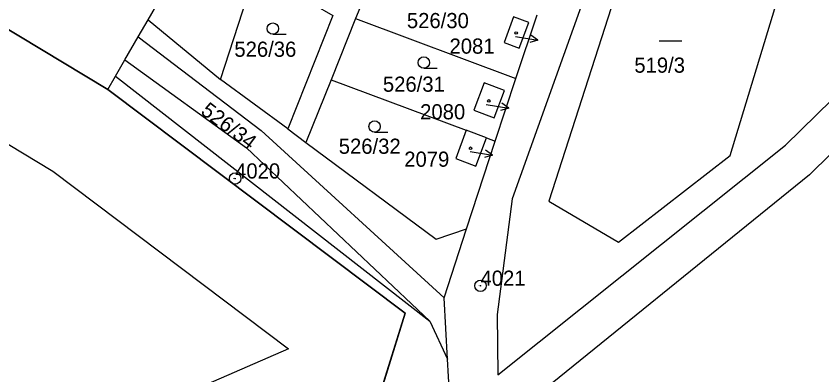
# Model space of a CAD drawing. Extents: x -555757 to -553364, y -1100723 to -1096439.
# Drawn here: x -553965.4 to -553858.9, y -1099936.8 to -1099889.5 of the extents above; entities that cross this region are included whole.
import ezdxf

# ---------------------------------------------------------------- set-up
doc = ezdxf.new("R2010")
doc.units = 0
for name, color, linetype in [('00_NÁVRH - 0.35 mm', 7, 'Continuous'), ('01_HLADINA', 7, 'Continuous'), ('BUDOVY', 7, 'Continuous'), ('C$SLO$PARCELY', 7, 'Continuous'), ('CISLO_PBPP', 7, 'Continuous'), ('HRANICE$PARCELY', 7, 'Continuous'), ('HRANICE$POROSTU', 7, 'Continuous'), ('PLOTY', 7, 'Continuous'), ('SLOUPY', 7, 'Continuous'), ('SLUCKOV$$C$RA', 7, 'Continuous'), ('STROMY', 7, 'Continuous'), ('ZNA$KY$KULTUR', 7, 'Continuous')]:
    doc.layers.add(name, color=color, linetype=linetype)

# ---------------------------------------------------------------- blocks, each defined once
blk = doc.blocks.new('1$01')
at = {"layer": 'SLOUPY'}
for radius in [0.75, 0.032]:
    blk.add_circle((0, 0), radius, dxfattribs=at)
blk = doc.blocks.new('4$02')
at = {"layer": 'SLOUPY'}
blk.add_circle((0, 0), 0.175, dxfattribs=at)
blk = doc.blocks.new('1029')
at = {"layer": 'PLOTY'}
for p, q in [((0, 0), (2.964, -0.468)), ((2.964, -0.468), (2.052, 0.182)), ((2.964, -0.468), (1.897, -0.807))]:
    blk.add_line(p, q, dxfattribs=at)
blk = doc.blocks.new('3$04')
at = {"layer": 'ZNA$KY$KULTUR'}
blk.add_line((0.01, 0), (1.76, 0), dxfattribs=at)
blk.add_circle((0.01, 0.75), 0.75, dxfattribs=at)
blk = doc.blocks.new('8$04')
at = {"layer": 'ZNA$KY$KULTUR'}
blk.add_line((-1.498, 0), (1.502, 0), dxfattribs=at)

msp = doc.modelspace()

# ---------------------------------------------------------------- linework, layer by layer
at = {"layer": '00_NÁVRH - 0.35 mm'}
for points in [[(-554121.04, -1100084.07), (-554120.29, -1100083.21), (-554115.88, -1100078.11), (-554102.6, -1100063.37), (-554102.32, -1100063.07), (-554101.97, -1100062.57), (-554098.63, -1100057.63), (-554090.82, -1100045.89), (-554079.91, -1100029.64), (-554073.1, -1100020.17), (-554070.18, -1100015.87), (-554068.79, -1100013.88), (-554068.29, -1100013.11), (-554068.13, -1100012.93), (-554066.2, -1100011.19), (-554064.27, -1100009.64), (-554063.99, -1100009.37), (-554063.7, -1100009), (-554060.62, -1100005.51), (-554059.62, -1100003.78), (-554050.79, -1099987.47), (-554049.86, -1099985.78), (-554049.24, -1099984.94), (-554048.43, -1099983.93), (-554045.77, -1099980.14), (-554042.8, -1099975.91), (-554027.31, -1099951.7), (-554020.54, -1099939.97), (-554013.16, -1099925.65), (-554007.55, -1099916.14), (-554003.45, -1099909.13), (-553999.36, -1099902.06), (-553990.09, -1099886.7), (-553982.39, -1099870.69), (-553980.73, -1099867.79), (-553977.59, -1099863.55), (-553962.52, -1099845.34), (-553947.81, -1099825.69), (-553946.51, -1099824.03), (-553944.91, -1099822.5), (-553939.46, -1099817.05), (-553931.48, -1099809.07), (-553930.86, -1099808.42), (-554120.66, -1100083.64), (-553931.17, -1099808.75)], [(-554124.19, -1100083.59), (-554124.12, -1100083.52), (-554110.81, -1100070.23), (-554105.2, -1100064.48), (-554103.49, -1100062.57), (-554101.13, -1100059), (-554090.44, -1100041.88), (-554078.83, -1100024.56), (-554074.73, -1100018.76), (-554072.7, -1100015.75), (-554070.37, -1100012.49), (-554069.37, -1100011.5), (-554067.52, -1100009.97), (-554065.69, -1100008.49), (-554065.31, -1100008.13), (-554064.49, -1100007.09), (-554062.35, -1100004.15), (-554061.8, -1100003.35), (-554060.85, -1100001.71), (-554052.17, -1099985.11), (-554051.81, -1099984.49), (-554050.67, -1099982.71), (-554043.66, -1099972.17), (-554034.82, -1099959.13), (-554029.08, -1099950.63), (-554025.14, -1099944.32), (-554022.03, -1099939.06), (-554014.68, -1099924.7), (-554011.65, -1099919.55), (-554006.1, -1099910.01), (-554000.81, -1099901.06), (-553993.24, -1099884.57), (-553982.69, -1099867.17), (-553982.28, -1099866.58), (-553982.02, -1099866.22), (-553964.16, -1099843.95), (-553948.4, -1099823.65), (-553947.52, -1099822.58), (-553946.71, -1099821.8), (-553939.48, -1099815.18), (-553931.37, -1099807.5), (-554124.16, -1100083.56), (-553935.41, -1099811.36)]]:
    msp.add_open_spline(points, degree=3, dxfattribs=at)
at = {"layer": '01_HLADINA'}
for points in [[(-554012.59, -1099973.68), (-554011.06, -1099972.46), (-553997.84, -1099964.35), (-553971.32, -1099957.25), (-553948.85, -1099955.99), (-553918.37, -1099942.72), (-553913.96, -1099928.65), (-553953.23, -1099899.12), (-553982.56, -1099881.45), (-554026.24, -1099959.09), (-554027.25, -1099960.88), (-554038.96, -1099981.68), (-554031.28, -1099988.55), (-554012.59, -1099973.68)], [(-554009.85, -1099956.46), (-553977.8, -1099899.5), (-553960.51, -1099909.91), (-553929.37, -1099933.33), (-553951.9, -1099943.14), (-553973.39, -1099944.35), (-554003.03, -1099952.28), (-554009.85, -1099956.46)]]:
    msp.add_lwpolyline(points, dxfattribs=at)
at = {"layer": 'HRANICE$PARCELY'}
for p, q in [((-553917.23, -1099881.56), (-553920.52, -1099889.77)), ((-553938.36, -1099897.81), (-553933.71, -1099883.53)), ((-553899.33, -1099897.69), (-553896.55, -1099889.28)), ((-553947.93, -1099889.94), (-553938.36, -1099897.81)), ((-553920.52, -1099889.77), (-553923.76, -1099897.84)), ((-553920.52, -1099889.77), (-553899.33, -1099897.69)), ((-553953.23, -1099899.12), (-553952.23, -1099897.37)), ((-553929.47, -1099904.33), (-553938.36, -1099897.81)), ((-553923.76, -1099897.84), (-553927.09, -1099906.14)), ((-553923.76, -1099897.84), (-553905.89, -1099904.51)), ((-553902.06, -1099905.95), (-553899.33, -1099897.69)), ((-553929.47, -1099904.33), (-553927.09, -1099906.14)), ((-553903.24, -1099905.5), (-553905.89, -1099904.51)), ((-553903.24, -1099905.5), (-553902.06, -1099905.95)), ((-553905.88, -1099917.54), (-553902.06, -1099905.95)), ((-553901.81, -1099928.8), (-553901.75, -1099936.8)), ((-553908.05, -1099940.74), (-553908.38, -1099934.7))]:
    msp.add_line(p, q, dxfattribs=at)
for points in [[(-553882.67, -1099865.62), (-553899.85, -1099913.55), (-553901.81, -1099928.8)], [(-553947.93, -1099889.94), (-553938.59, -1099873.74), (-553934.8, -1099866.82)], [(-553984.39, -1099880.28), (-553982.56, -1099881.45), (-553953.23, -1099899.12)], [(-553901.75, -1099936.8), (-553863.72, -1099906.49), (-553845.34, -1099888.47), (-553836.8, -1099885.62)], [(-553926.14, -1099887.86), (-553923.52, -1099889.36), (-553929.47, -1099904.33)], [(-553900.9, -1099892.93), (-553898.9, -1099893.68), (-553897.63, -1099890.3), (-553899.64, -1099889.55), (-553900.9, -1099892.93)], [(-553952.23, -1099897.37), (-553950.98, -1099895.22), (-553949.23, -1099892.19), (-553947.93, -1099889.94)], [(-553846.33, -1099896.41), (-553860.58, -1099910.38), (-553901.01, -1099943.1)], [(-553952.23, -1099897.37), (-553910.7, -1099929.7), (-553908.38, -1099934.7)], [(-553900.87, -1099899.26), (-553903.55, -1099898.26), (-553904.9, -1099901.86), (-553902.22, -1099902.86), (-553900.87, -1099899.26)], [(-553905.89, -1099904.51), (-553907.29, -1099908.25), (-553904.64, -1099909.24), (-553903.24, -1099905.5)], [(-553927.09, -1099906.14), (-553909.87, -1099918.86), (-553905.88, -1099917.54)], [(-553908.38, -1099934.7), (-553908.81, -1099926.61), (-553905.88, -1099917.54)]]:
    msp.add_lwpolyline(points, dxfattribs=at)
at = {"layer": 'SLUCKOV$$C$RA'}
for p, q in [((-553882.05, -1099873.81), (-553894.99, -1099913.87)), ((-553871.02, -1099907.85), (-553862.76, -1099880.59)), ((-553949.23, -1099892.19), (-553932.97, -1099904.53)), ((-553950.98, -1099895.22), (-553934.91, -1099906.82)), ((-553953.23, -1099899.12), (-553913.96, -1099928.65)), ((-553932.97, -1099904.53), (-553908.81, -1099926.61)), ((-553934.91, -1099906.82), (-553910.7, -1099929.7)), ((-553885.79, -1099919.28), (-553871.02, -1099907.85)), ((-553894.99, -1099913.87), (-553885.79, -1099919.28)), ((-553913.96, -1099928.65), (-553918.37, -1099942.72))]:
    msp.add_line(p, q, dxfattribs=at)

# ---------------------------------------------------------------- block references
at = {"layer": 'BUDOVY'}
for p in [(-553899.32, -1099891.68), (-553902.93, -1099900.65), (-553905.32, -1099906.89)]:
    msp.add_blockref('4$02', p, dxfattribs=at)
at = {"layer": 'HRANICE$POROSTU'}
for p in [(-553936.43, -1099910.88), (-553904.02, -1099925.03)]:
    msp.add_blockref('1$01', p, dxfattribs=at)
at = {"layer": 'PLOTY'}
for p in [(-553899.41, -1099892.14), (-553903.26, -1099901.11), (-553905.4, -1099907.31)]:
    msp.add_blockref('1029', p, dxfattribs=at)
at = {"layer": 'ZNA$KY$KULTUR'}
for name, p in [('3$04', (-553931.46, -1099891.85)), ('8$04', (-553878.91, -1099892.73)), ('3$04', (-553911.51, -1099896.33)), ('3$04', (-553918.02, -1099904.77))]:
    msp.add_blockref(name, p, dxfattribs=at)

# ---------------------------------------------------------------- texts
at = {"layer": 'C$SLO$PARCELY'}
for s, p in [('526/30', (-553913.74, -1099891.04)), ('526/36', (-553936.53, -1099894.82)), ('2081', (-553908.11, -1099894.41)), ('519/3', (-553883.7, -1099896.92)), ('526/31', (-553916.91, -1099899.43)), ('2080', (-553911.99, -1099903.07)), ('526/32', (-553922.74, -1099907.62)), ('2079', (-553914.09, -1099909.33))]:
    msp.add_text(s, height=2, dxfattribs=at).set_placement(p)
msp.add_text('526/34', height=2, rotation=323, dxfattribs=at).set_placement((-553941.1, -1099902.26))
at = {"layer": 'CISLO_PBPP'}
for s, p in [('4020', (-553936.43, -1099910.88)), ('4021', (-553904.02, -1099925.03))]:
    msp.add_text(s, height=2, dxfattribs=at).set_placement(p)
at = {"layer": 'STROMY'}
for s, p in [('238.48', (-553936.71, -1099910.93)), ('238.47', (-553904.3, -1099925.08))]:
    msp.add_text(s, height=0.1, dxfattribs=at).set_placement(p)

doc.saveas('drawing.dxf')
